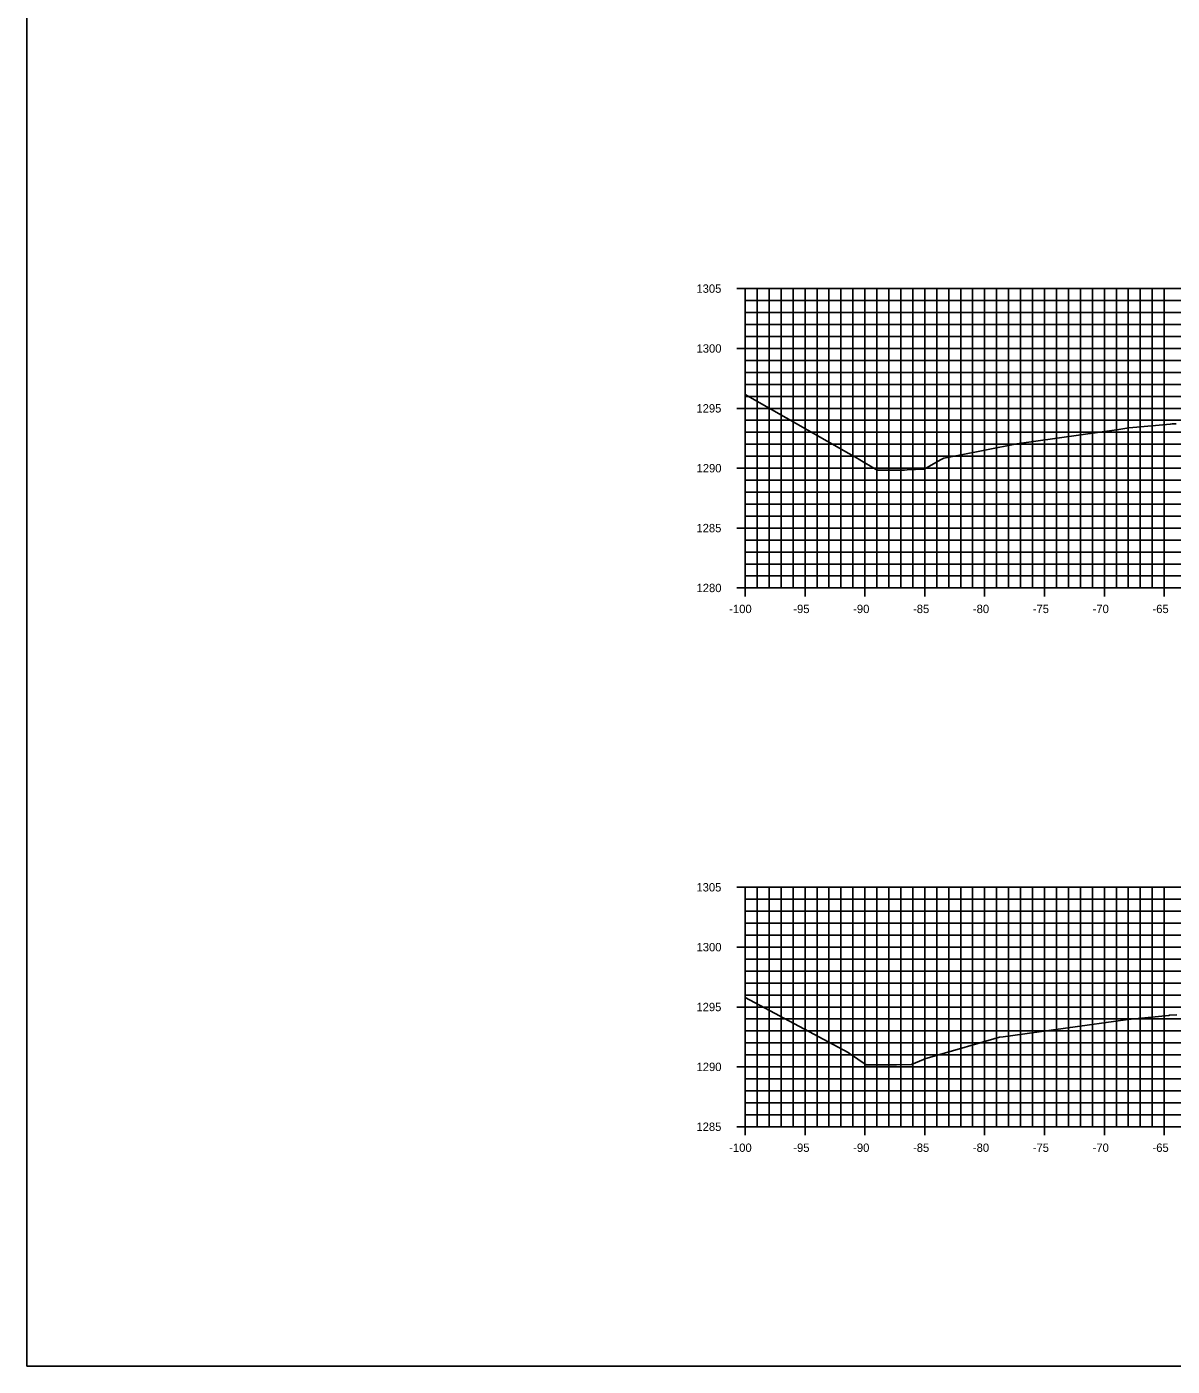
# Model space of a CAD drawing. Extents: x 674939 to 678919, y 750652 to 765176.
# Drawn here: x 678578.5 to 678674.2, y 754832.6 to 754944.4 of the extents above; entities that cross this region are included whole.
import ezdxf

# ---------------------------------------------------------------- set-up
doc = ezdxf.new("R2010")
doc.units = 0
for name, color, linetype in [('R_Axis', 7, 'Continuous'), ('R_Axis Annot', 7, 'Continuous'), ('R_Exist Surface', 7, 'Continuous'), ('R_Grid', 7, 'Continuous'), ('R_No Plot', 7, 'Continuous')]:
    doc.layers.add(name, color=color, linetype=linetype)

msp = doc.modelspace()

# ---------------------------------------------------------------- linework, layer by layer
at = {"layer": 'R_Axis'}
for p, q in [((678637.83, 754922.55), (678639.23, 754922.55)), ((678638.53, 754897.55), (678638.53, 754922.55)), ((678638.53, 754921.55), (678638.88, 754921.55)), ((678638.53, 754920.55), (678638.88, 754920.55)), ((678638.53, 754919.55), (678638.88, 754919.55)), ((678638.53, 754918.55), (678638.88, 754918.55)), ((678637.83, 754917.55), (678639.23, 754917.55)), ((678638.53, 754916.55), (678638.88, 754916.55)), ((678638.53, 754915.55), (678638.88, 754915.55)), ((678638.53, 754914.55), (678638.88, 754914.55)), ((678638.53, 754913.55), (678638.88, 754913.55)), ((678637.83, 754912.55), (678639.23, 754912.55)), ((678638.53, 754911.55), (678638.88, 754911.55)), ((678638.53, 754910.55), (678638.88, 754910.55)), ((678638.53, 754909.55), (678638.88, 754909.55)), ((678638.53, 754908.55), (678638.88, 754908.55)), ((678637.83, 754907.55), (678639.23, 754907.55)), ((678638.53, 754906.55), (678638.88, 754906.55)), ((678638.53, 754905.55), (678638.88, 754905.55)), ((678638.53, 754904.55), (678638.88, 754904.55)), ((678638.53, 754903.55), (678638.88, 754903.55)), ((678637.83, 754902.55), (678639.23, 754902.55)), ((678638.53, 754901.55), (678638.88, 754901.55)), ((678638.53, 754900.55), (678638.88, 754900.55)), ((678638.53, 754899.55), (678638.88, 754899.55)), ((678638.53, 754898.55), (678638.88, 754898.55)), ((678638.53, 754896.85), (678638.53, 754898.25)), ((678643.53, 754896.85), (678643.53, 754898.25)), ((678648.53, 754896.85), (678648.53, 754898.25)), ((678653.53, 754896.85), (678653.53, 754898.25)), ((678658.53, 754896.85), (678658.53, 754898.25)), ((678663.53, 754896.85), (678663.53, 754898.25)), ((678668.53, 754896.85), (678668.53, 754898.25)), ((678673.53, 754896.85), (678673.53, 754898.25)), ((678637.83, 754897.55), (678639.23, 754897.55)), ((678638.53, 754897.55), (678838.53, 754897.55)), ((678637.83, 754872.55), (678639.23, 754872.55)), ((678638.53, 754852.55), (678638.53, 754872.55)), ((678638.53, 754871.55), (678638.88, 754871.55)), ((678638.53, 754870.55), (678638.88, 754870.55)), ((678638.53, 754869.55), (678638.88, 754869.55)), ((678638.53, 754868.55), (678638.88, 754868.55)), ((678637.83, 754867.55), (678639.23, 754867.55)), ((678638.53, 754866.55), (678638.88, 754866.55)), ((678638.53, 754865.55), (678638.88, 754865.55)), ((678638.53, 754864.55), (678638.88, 754864.55)), ((678638.53, 754863.55), (678638.88, 754863.55)), ((678637.83, 754862.55), (678639.23, 754862.55)), ((678638.53, 754861.55), (678638.88, 754861.55)), ((678638.53, 754860.55), (678638.88, 754860.55)), ((678638.53, 754859.55), (678638.88, 754859.55)), ((678638.53, 754858.55), (678638.88, 754858.55)), ((678637.83, 754857.55), (678639.23, 754857.55)), ((678638.53, 754856.55), (678638.88, 754856.55)), ((678638.53, 754855.55), (678638.88, 754855.55)), ((678638.53, 754854.55), (678638.88, 754854.55)), ((678638.53, 754853.55), (678638.88, 754853.55)), ((678638.53, 754851.85), (678638.53, 754853.25)), ((678643.53, 754851.85), (678643.53, 754853.25)), ((678648.53, 754851.85), (678648.53, 754853.25)), ((678653.53, 754851.85), (678653.53, 754853.25)), ((678658.53, 754851.85), (678658.53, 754853.25)), ((678663.53, 754851.85), (678663.53, 754853.25)), ((678668.53, 754851.85), (678668.53, 754853.25)), ((678673.53, 754851.85), (678673.53, 754853.25)), ((678637.83, 754852.55), (678639.23, 754852.55)), ((678638.53, 754852.55), (678838.53, 754852.55))]:
    msp.add_line(p, q, dxfattribs=at)
at = {"layer": 'R_Exist Surface'}
for points in [[(678638.53, 754913.72), (678647.19, 754908.78), (678647.89, 754908.38), (678647.98, 754908.32), (678649.56, 754907.4), (678649.72, 754907.4), (678651.83, 754907.4), (678652.07, 754907.41), (678653.47, 754907.48), (678654.91, 754908.27), (678655.13, 754908.39), (678656.15, 754908.59), (678661.21, 754909.58), (678669.74, 754910.79), (678670.56, 754910.91), (678671.25, 754910.98), (678674.03, 754911.22), (678674.19, 754911.25), (678674.52, 754911.27)], [(678638.53, 754863.35), (678647.14, 754858.74), (678647.25, 754858.67), (678648.64, 754857.73), (678648.82, 754857.73), (678650.81, 754857.73), (678651.17, 754857.73), (678652.42, 754857.74), (678653.42, 754858.17), (678653.54, 754858.22), (678658.16, 754859.56), (678659.78, 754860.03), (678660.08, 754860.07), (678670.49, 754861.52), (678671.92, 754861.65), (678673.9, 754861.85), (678673.97, 754861.86), (678674.57, 754861.91)]]:
    msp.add_lwpolyline(points, dxfattribs=at)
at = {"layer": 'R_Grid'}
for p, q in [((678638.53, 754922.55), (678838.53, 754922.55)), ((678638.53, 754897.55), (678638.53, 754922.55)), ((678639.53, 754897.55), (678639.53, 754922.55)), ((678640.53, 754897.55), (678640.53, 754922.55)), ((678641.53, 754897.55), (678641.53, 754922.55)), ((678642.53, 754897.55), (678642.53, 754922.55)), ((678643.53, 754897.55), (678643.53, 754922.55)), ((678644.53, 754897.55), (678644.53, 754922.55)), ((678645.53, 754897.55), (678645.53, 754922.55)), ((678646.53, 754897.55), (678646.53, 754922.55)), ((678647.53, 754897.55), (678647.53, 754922.55)), ((678648.53, 754897.55), (678648.53, 754922.55)), ((678649.53, 754897.55), (678649.53, 754922.55)), ((678650.53, 754897.55), (678650.53, 754922.55)), ((678651.53, 754897.55), (678651.53, 754922.55)), ((678652.53, 754897.55), (678652.53, 754922.55)), ((678653.53, 754897.55), (678653.53, 754922.55)), ((678654.53, 754897.55), (678654.53, 754922.55)), ((678655.53, 754897.55), (678655.53, 754922.55)), ((678656.53, 754897.55), (678656.53, 754922.55)), ((678657.53, 754897.55), (678657.53, 754922.55)), ((678658.53, 754897.55), (678658.53, 754922.55)), ((678659.53, 754897.55), (678659.53, 754922.55)), ((678660.53, 754897.55), (678660.53, 754922.55)), ((678661.53, 754897.55), (678661.53, 754922.55)), ((678662.53, 754897.55), (678662.53, 754922.55)), ((678663.53, 754897.55), (678663.53, 754922.55)), ((678664.53, 754897.55), (678664.53, 754922.55)), ((678665.53, 754897.55), (678665.53, 754922.55)), ((678666.53, 754897.55), (678666.53, 754922.55)), ((678667.53, 754897.55), (678667.53, 754922.55)), ((678668.53, 754897.55), (678668.53, 754922.55)), ((678669.53, 754897.55), (678669.53, 754922.55)), ((678670.53, 754897.55), (678670.53, 754922.55)), ((678671.53, 754897.55), (678671.53, 754922.55)), ((678672.53, 754897.55), (678672.53, 754922.55)), ((678673.53, 754897.55), (678673.53, 754922.55)), ((678638.53, 754921.55), (678838.53, 754921.55)), ((678638.53, 754920.55), (678838.53, 754920.55)), ((678638.53, 754919.55), (678838.53, 754919.55)), ((678638.53, 754918.55), (678838.53, 754918.55)), ((678638.53, 754917.55), (678838.53, 754917.55)), ((678638.53, 754916.55), (678838.53, 754916.55)), ((678638.53, 754915.55), (678838.53, 754915.55)), ((678638.53, 754914.55), (678838.53, 754914.55)), ((678638.53, 754913.55), (678838.53, 754913.55)), ((678638.53, 754912.55), (678838.53, 754912.55)), ((678638.53, 754911.55), (678838.53, 754911.55)), ((678638.53, 754910.55), (678838.53, 754910.55)), ((678638.53, 754909.55), (678838.53, 754909.55)), ((678638.53, 754908.55), (678838.53, 754908.55)), ((678638.53, 754907.55), (678838.53, 754907.55)), ((678638.53, 754906.55), (678838.53, 754906.55)), ((678638.53, 754905.55), (678838.53, 754905.55)), ((678638.53, 754904.55), (678838.53, 754904.55)), ((678638.53, 754903.55), (678838.53, 754903.55)), ((678638.53, 754902.55), (678838.53, 754902.55)), ((678638.53, 754901.55), (678838.53, 754901.55)), ((678638.53, 754900.55), (678838.53, 754900.55)), ((678638.53, 754899.55), (678838.53, 754899.55)), ((678638.53, 754898.55), (678838.53, 754898.55)), ((678638.53, 754897.55), (678838.53, 754897.55)), ((678638.53, 754872.55), (678838.53, 754872.55)), ((678638.53, 754852.55), (678638.53, 754872.55)), ((678639.53, 754852.55), (678639.53, 754872.55)), ((678640.53, 754852.55), (678640.53, 754872.55)), ((678641.53, 754852.55), (678641.53, 754872.55)), ((678642.53, 754852.55), (678642.53, 754872.55)), ((678643.53, 754852.55), (678643.53, 754872.55)), ((678644.53, 754852.55), (678644.53, 754872.55)), ((678645.53, 754852.55), (678645.53, 754872.55)), ((678646.53, 754852.55), (678646.53, 754872.55)), ((678647.53, 754852.55), (678647.53, 754872.55)), ((678648.53, 754852.55), (678648.53, 754872.55)), ((678649.53, 754852.55), (678649.53, 754872.55)), ((678650.53, 754852.55), (678650.53, 754872.55)), ((678651.53, 754852.55), (678651.53, 754872.55)), ((678652.53, 754852.55), (678652.53, 754872.55)), ((678653.53, 754852.55), (678653.53, 754872.55)), ((678654.53, 754852.55), (678654.53, 754872.55)), ((678655.53, 754852.55), (678655.53, 754872.55)), ((678656.53, 754852.55), (678656.53, 754872.55)), ((678657.53, 754852.55), (678657.53, 754872.55)), ((678658.53, 754852.55), (678658.53, 754872.55)), ((678659.53, 754852.55), (678659.53, 754872.55)), ((678660.53, 754852.55), (678660.53, 754872.55)), ((678661.53, 754852.55), (678661.53, 754872.55)), ((678662.53, 754852.55), (678662.53, 754872.55)), ((678663.53, 754852.55), (678663.53, 754872.55)), ((678664.53, 754852.55), (678664.53, 754872.55)), ((678665.53, 754852.55), (678665.53, 754872.55)), ((678666.53, 754852.55), (678666.53, 754872.55)), ((678667.53, 754852.55), (678667.53, 754872.55)), ((678668.53, 754852.55), (678668.53, 754872.55)), ((678669.53, 754852.55), (678669.53, 754872.55)), ((678670.53, 754852.55), (678670.53, 754872.55)), ((678671.53, 754852.55), (678671.53, 754872.55)), ((678672.53, 754852.55), (678672.53, 754872.55)), ((678673.53, 754852.55), (678673.53, 754872.55)), ((678638.53, 754871.55), (678838.53, 754871.55)), ((678638.53, 754870.55), (678838.53, 754870.55)), ((678638.53, 754869.55), (678838.53, 754869.55)), ((678638.53, 754868.55), (678838.53, 754868.55)), ((678638.53, 754867.55), (678838.53, 754867.55)), ((678638.53, 754866.55), (678838.53, 754866.55)), ((678638.53, 754865.55), (678838.53, 754865.55)), ((678638.53, 754864.55), (678838.53, 754864.55)), ((678638.53, 754863.55), (678838.53, 754863.55)), ((678638.53, 754862.55), (678838.53, 754862.55)), ((678638.53, 754861.55), (678838.53, 754861.55)), ((678638.53, 754860.55), (678838.53, 754860.55)), ((678638.53, 754859.55), (678838.53, 754859.55)), ((678638.53, 754858.55), (678838.53, 754858.55)), ((678638.53, 754857.55), (678838.53, 754857.55)), ((678638.53, 754856.55), (678838.53, 754856.55)), ((678638.53, 754855.55), (678838.53, 754855.55)), ((678638.53, 754854.55), (678838.53, 754854.55)), ((678638.53, 754853.55), (678838.53, 754853.55)), ((678638.53, 754852.55), (678838.53, 754852.55))]:
    msp.add_line(p, q, dxfattribs=at)
at = {"layer": 'R_No Plot'}
msp.add_lwpolyline([(678578.53, 754832.55), (678918.53, 754832.55), (678918.53, 755052.55), (678578.53, 755052.55)], close=True, dxfattribs=at)

# ---------------------------------------------------------------- texts
at = {"layer": 'R_Axis Annot'}
for s, p in [('1305', (678634.46, 754922.2)), ('1300', (678634.47, 754917.2)), ('1295', (678634.46, 754912.2)), ('1290', (678634.47, 754907.2)), ('1285', (678634.46, 754902.2)), ('1280', (678634.47, 754897.2)), ('-100', (678637.2, 754895.45)), ('-95', (678642.55, 754895.45)), ('-90', (678647.55, 754895.45)), ('-85', (678652.55, 754895.45)), ('-80', (678657.55, 754895.45)), ('-75', (678662.55, 754895.45)), ('-70', (678667.55, 754895.45)), ('-65', (678672.55, 754895.45)), ('1305', (678634.46, 754872.2)), ('1300', (678634.47, 754867.2)), ('1295', (678634.46, 754862.2)), ('1290', (678634.47, 754857.2)), ('1285', (678634.46, 754852.2)), ('-100', (678637.2, 754850.45)), ('-95', (678642.55, 754850.45)), ('-90', (678647.55, 754850.45)), ('-85', (678652.55, 754850.45)), ('-80', (678657.55, 754850.45)), ('-75', (678662.55, 754850.45)), ('-70', (678667.55, 754850.45)), ('-65', (678672.55, 754850.45))]:
    msp.add_text(s, height=0.7, dxfattribs=at).set_placement(p)

doc.saveas('drawing.dxf')
